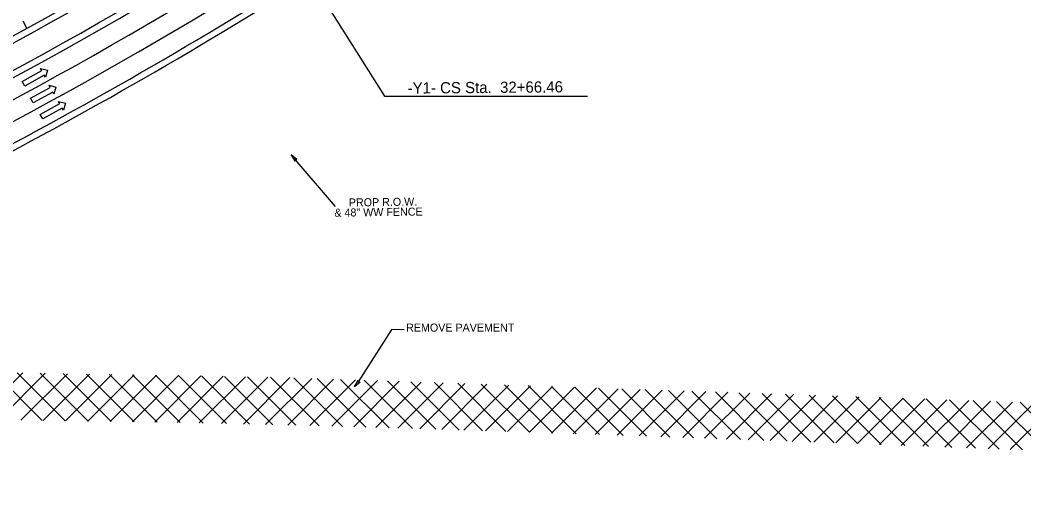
# Model space of a CAD drawing. Extents: x 2389694 to 2405615, y 546931 to 573532.
# Drawn here: x 2391730 to 2392357, y 552645 to 552939 of the extents above; entities that cross this region are included whole.
import ezdxf

# ---------------------------------------------------------------- set-up
doc = ezdxf.new("R2010")
doc.units = 0
for name, color, linetype in [('Prop Cable Guiderail Double Face', 7, 'Continuous'), ('Prop Dimension', 7, 'Continuous'), ('Prop Dimension Text', 7, 'Continuous'), ('Prop DSN Text', 7, 'Continuous'), ('Prop EOT', 7, 'Continuous'), ('Prop Hatching', 7, 'Continuous'), ('Prop Horizontal Alignment', 7, 'Continuous'), ('Prop Horizontal Alignment Curve and Spiral Data', 7, 'Continuous'), ('Prop Horizontal Alignment Tick Small', 7, 'Continuous'), ('Prop Lane Arrow Through CELL', 7, 'Continuous'), ('Prop Lane Lines', 7, 'Continuous')]:
    doc.layers.add(name, color=color, linetype=linetype)

msp = doc.modelspace()

# ---------------------------------------------------------------- linework, layer by layer
at = {"layer": 'Prop Cable Guiderail Double Face'}
msp.add_arc((2390350.01, 555442.22), 2869, 286.11768, 302.22693, dxfattribs=at)
at = {"layer": 'Prop Dimension'}
msp.add_lwpolyline([(2391941.67, 552713.33), (2391962.76, 552746.31), (2391970.07, 552745.99)], dxfattribs=at)
msp.add_lwpolyline([(2391942.62, 552713.25), (2391939.1, 552710.33), (2391941.44, 552714.29), (2391941.67, 552713.33)], close=True, dxfattribs=at)
at = {"layer": 'Prop DSN Text'}
msp.add_line((2391927.33, 552822.74), (2391899.52, 552854.93), dxfattribs=at)
msp.add_lwpolyline([(2391903.05, 552852.03), (2391899.52, 552854.93), (2391901.87, 552850.99), (2391902.1, 552851.94)], close=True, dxfattribs=at)
at = {"layer": 'Prop EOT'}
for radius, start, end in [(2842, 286.11768, 302.22693), (2846, 286.11763, 302.22693), (2884, 286.11768, 302.22693), (2888, 286.11768, 302.22693), (2924, 292.11719, 302.22692), (2928, 292.11719, 302.22692)]:
    msp.add_arc((2390350.01, 555442.22), radius, start, end, dxfattribs=at)
at = {"layer": 'Prop Hatching'}
for p, q in [((2391702.88, 552689.86), (2391731.92, 552718.9)), ((2391744.02, 552689.27), (2391714.22, 552719.06)), ((2391716.82, 552689.66), (2391745.83, 552718.67)), ((2391758.36, 552689.06), (2391728.46, 552718.96)), ((2391730.76, 552689.46), (2391759.74, 552718.44)), ((2391772.71, 552688.86), (2391742.85, 552718.72)), ((2391744.7, 552689.26), (2391773.65, 552718.2)), ((2391787.06, 552688.65), (2391757.23, 552718.48)), ((2391758.64, 552689.06), (2391787.55, 552717.97)), ((2391801.41, 552688.44), (2391771.62, 552718.24)), ((2391772.59, 552688.86), (2391801.46, 552717.73)), ((2391815.76, 552688.24), (2391786, 552717.99)), ((2391786.53, 552688.66), (2391815.37, 552717.5)), ((2391830.15, 552687.98), (2391800.39, 552717.75)), ((2391800.47, 552688.46), (2391829.28, 552717.26)), ((2391814.41, 552688.26), (2391843.19, 552717.03)), ((2391844.64, 552687.64), (2391814.77, 552717.51)), ((2391828.32, 552688.03), (2391857.09, 552716.8)), ((2391859.13, 552687.29), (2391829.15, 552717.27)), ((2391842.14, 552687.7), (2391871, 552716.56)), ((2391873.61, 552686.95), (2391843.54, 552717.02)), ((2391855.95, 552687.37), (2391884.91, 552716.33)), ((2391888.1, 552686.61), (2391857.92, 552716.78)), ((2391869.77, 552687.04), (2391898.71, 552715.99)), ((2391902.58, 552686.26), (2391872.31, 552716.54)), ((2391883.58, 552686.71), (2391912.39, 552715.52)), ((2391917.11, 552685.88), (2391886.69, 552716.3)), ((2391897.4, 552686.39), (2391926.07, 552715.06)), ((2391931.68, 552685.45), (2391901.23, 552715.9)), ((2391911.2, 552686.05), (2391939.75, 552714.6)), ((2391946.25, 552685.02), (2391915.87, 552715.41)), ((2391960.82, 552684.59), (2391930.5, 552714.91)), ((2391924.94, 552685.65), (2391953.43, 552714.14)), ((2391938.68, 552685.24), (2391967.12, 552713.68)), ((2391975.39, 552684.16), (2391945.14, 552714.42)), ((2391952.42, 552684.84), (2391980.8, 552713.22)), ((2391989.96, 552683.74), (2391959.77, 552713.93)), ((2391966.16, 552684.44), (2391994.48, 552712.76)), ((2392004.54, 552683.3), (2391974.41, 552713.43)), ((2391979.89, 552684.03), (2392008.16, 552712.3)), ((2392019.16, 552682.82), (2391989.04, 552712.94)), ((2391993.63, 552683.63), (2392021.84, 552711.84)), ((2392033.79, 552682.34), (2392003.68, 552712.45)), ((2392007.35, 552683.21), (2392035.52, 552711.37)), ((2392048.41, 552681.86), (2392018.31, 552711.95)), ((2392021.04, 552682.76), (2392049.2, 552710.91)), ((2392063.03, 552681.38), (2392032.95, 552711.46)), ((2392034.74, 552682.31), (2392062.88, 552710.45)), ((2392077.65, 552680.9), (2392047.58, 552710.97)), ((2392048.43, 552681.86), (2392076.57, 552710)), ((2392062.12, 552681.41), (2392090.26, 552709.54)), ((2392092.28, 552680.42), (2392062.22, 552710.47)), ((2392075.82, 552680.96), (2392103.94, 552709.09)), ((2392106.9, 552679.94), (2392076.85, 552709.99)), ((2392089.51, 552680.51), (2392117.63, 552708.63)), ((2392121.52, 552679.46), (2392091.48, 552709.5)), ((2392136.19, 552678.93), (2392106.11, 552709.02)), ((2392150.87, 552678.39), (2392120.73, 552708.53)), ((2392103.2, 552680.06), (2392131.32, 552708.18)), ((2392116.89, 552679.61), (2392145.01, 552707.72)), ((2392130.56, 552679.14), (2392158.69, 552707.27)), ((2392165.55, 552677.85), (2392135.36, 552708.04)), ((2392144.2, 552678.64), (2392172.38, 552706.81)), ((2392180.24, 552677.31), (2392149.99, 552707.56)), ((2392157.84, 552678.13), (2392186.07, 552706.36)), ((2392194.88, 552676.81), (2392164.62, 552707.07)), ((2392171.48, 552677.63), (2392199.76, 552705.9)), ((2392209.52, 552676.31), (2392179.25, 552706.59)), ((2392185.14, 552677.14), (2392213.44, 552705.45)), ((2392224.17, 552675.81), (2392193.87, 552706.1)), ((2392198.81, 552676.68), (2392227.13, 552704.99)), ((2392238.81, 552675.31), (2392208.5, 552705.61)), ((2392212.49, 552676.21), (2392240.82, 552704.54)), ((2392253.48, 552674.78), (2392223.13, 552705.13)), ((2392226.16, 552675.74), (2392254.51, 552704.09)), ((2392268.2, 552674.2), (2392237.76, 552704.64)), ((2392239.83, 552675.27), (2392268.19, 552703.63)), ((2392282.93, 552673.62), (2392252.39, 552704.16)), ((2392253.48, 552674.78), (2392281.88, 552703.18)), ((2392297.65, 552673.03), (2392267.01, 552703.67)), ((2392267.09, 552674.24), (2392295.56, 552702.71)), ((2392280.69, 552673.7), (2392309.22, 552702.23)), ((2392312.37, 552672.45), (2392281.64, 552703.18)), ((2392327.1, 552671.87), (2392296.28, 552702.69)), ((2392341.82, 552671.29), (2392310.95, 552702.17)), ((2392294.3, 552673.17), (2392322.87, 552701.74)), ((2392307.9, 552672.63), (2392336.53, 552701.25)), ((2392321.51, 552672.09), (2392350.18, 552700.77)), ((2392356.39, 552670.86), (2392325.61, 552701.64)), ((2392335.11, 552671.56), (2392363.84, 552700.28)), ((2392370.96, 552670.44), (2392340.27, 552701.12)), ((2392348.79, 552671.09), (2392377.49, 552699.79)), ((2392385.53, 552670.01), (2392354.94, 552700.6))]:
    msp.add_line(p, q, dxfattribs=at)
at = {"layer": 'Prop Horizontal Alignment'}
msp.add_arc((2390350.01, 555442.22), 2865, 286.11768, 302.22693, dxfattribs=at)
at = {"layer": 'Prop Horizontal Alignment Curve and Spiral Data'}
for p, q in [((2391878.63, 553017.33), (2391957.83, 552891.71)), ((2391957.83, 552891.71), (2392084.66, 552891.71))]:
    msp.add_line(p, q, dxfattribs=at)
at = {"layer": 'Prop Horizontal Alignment Tick Small'}
msp.add_line((2391734.52, 552933.97), (2391732.1, 552938.34), dxfattribs=at)
at = {"layer": 'Prop Lane Arrow Through CELL'}
for p, q in [((2391743.73, 552907.62), (2391743, 552908.93)), ((2391743, 552908.93), (2391747.26, 552907.75)), ((2391731.49, 552900.81), (2391743.73, 552907.62)), ((2391745.33, 552904.74), (2391733.1, 552897.93)), ((2391746.06, 552903.43), (2391745.33, 552904.74)), ((2391747.26, 552907.75), (2391746.06, 552903.43)), ((2391733.1, 552897.93), (2391731.49, 552900.81)), ((2391736.83, 552890.26), (2391749.07, 552897.07)), ((2391749.07, 552897.07), (2391748.34, 552898.38)), ((2391748.34, 552898.38), (2391752.6, 552897.21)), ((2391752.6, 552897.21), (2391751.4, 552892.88)), ((2391738.44, 552887.38), (2391736.83, 552890.26)), ((2391750.67, 552894.19), (2391738.44, 552887.38)), ((2391751.4, 552892.88), (2391750.67, 552894.19)), ((2391742.73, 552880.26), (2391754.97, 552887.07)), ((2391756.57, 552884.18), (2391744.34, 552877.37)), ((2391754.97, 552887.07), (2391754.24, 552888.38)), ((2391754.24, 552888.38), (2391758.5, 552887.2)), ((2391757.3, 552882.87), (2391756.57, 552884.18)), ((2391758.5, 552887.2), (2391757.3, 552882.87)), ((2391744.34, 552877.37), (2391742.73, 552880.26))]:
    msp.add_line(p, q, dxfattribs=at)
at = {"layer": 'Prop Lane Lines'}
for radius, start, end in [(2818, 290.89849, 302.22692), (2830, 286.11768, 302.22693), (2900, 286.11768, 302.22693), (2912, 286.11768, 302.22693)]:
    msp.add_arc((2390350.01, 555442.22), radius, start, end, dxfattribs=at)

# ---------------------------------------------------------------- texts
at = {"layer": 'Prop Dimension Text'}
msp.add_text('REMOVE PAVEMENT', height=5, dxfattribs=at).set_placement((2391971.38, 552744.71))
at = {"layer": 'Prop DSN Text'}
for s, p in [('PROP R.O.W.', (2391935.64, 552822.76)), ('& 48" WW FENCE', (2391926.62, 552816.39))]:
    msp.add_text(s, height=5, rotation=0.78274, dxfattribs=at).set_placement(p)
at = {"layer": 'Prop Horizontal Alignment Curve and Spiral Data'}
msp.add_text('-Y1- CS Sta.  32+66.46', height=7, rotation=0.46377, dxfattribs=at).set_placement((2391972.37, 552893.18))

doc.saveas('drawing.dxf')
